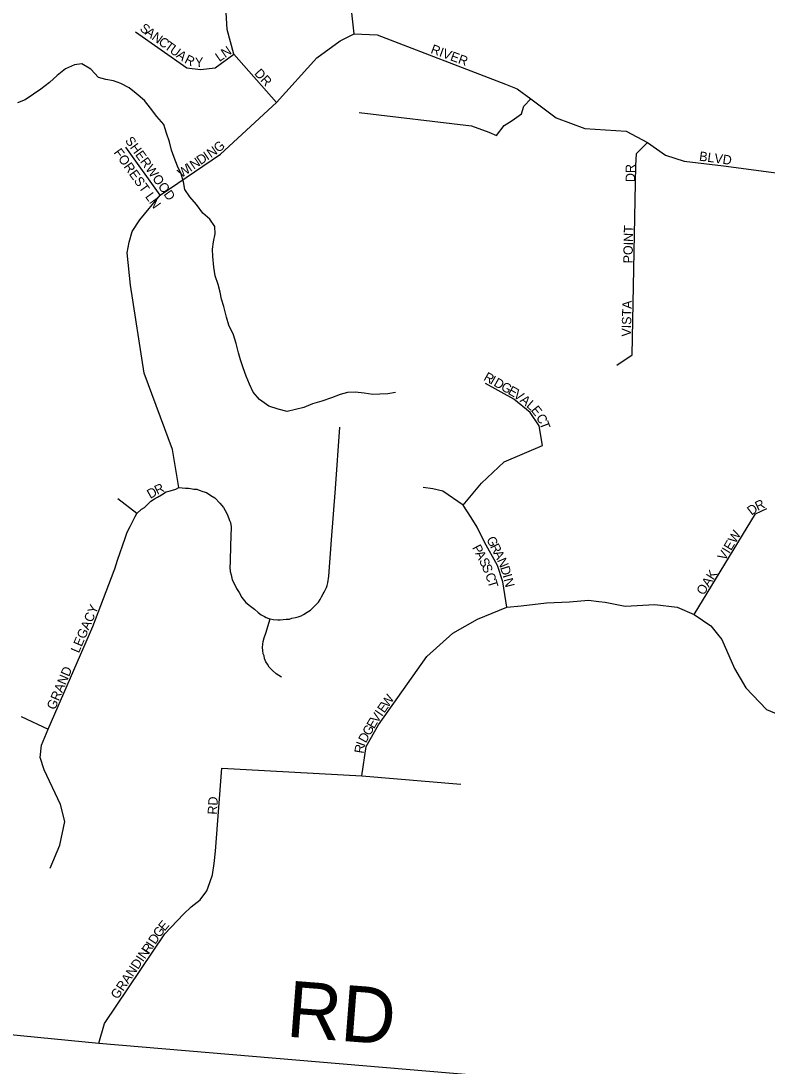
# Model space of a CAD drawing. Extents: x 1310247 to 1664935, y 284496 to 704931.
# Drawn here: x 1477757 to 1481747, y 495030 to 500619 of the extents above; entities that cross this region are included whole.
import ezdxf

# ---------------------------------------------------------------- set-up
doc = ezdxf.new("R2010")
doc.units = 0
for name, color, linetype in [('GM_P_State_Location', 7, 'Continuous'), ('GM_X_County_Road_Text', 7, 'Continuous'), ('GM_X_County_Subdivision_Text', 7, 'Continuous'), ('GM_X_Minor_River_Text', 7, 'Continuous'), ('GM_X_State_Location', 7, 'Continuous'), ('GM_X_Township_Road', 7, 'Continuous')]:
    doc.layers.add(name, color=color, linetype=linetype)

msp = doc.modelspace()

# ---------------------------------------------------------------- linework, layer by layer
at = {"layer": 'GM_X_County_Road_Text'}
msp.add_lwpolyline([(1475749.9, 497077.6), (1475765, 497041), (1475793.6, 497005.4), (1475841.7, 497009), (1475924.6, 497026.8), (1475986.1, 497032.2), (1476035.1, 497006.3), (1476055.5, 496975.4), (1476121.1, 496803.3), (1476305.5, 496351.6), (1476397.8, 496201), (1476466.8, 496082.9), (1476528.6, 495995.2), (1476753.4, 495851.1), (1476822.9, 495751.1), (1477210.7, 495422.7), (1477425.6, 495225.3), (1478173.4, 495153.2), (1482408.7, 494794.1)], dxfattribs=at)
at = {"layer": 'GM_X_County_Subdivision_Text'}
for points in [[(1480299.8, 500005.8), (1480340.2, 500060.1), (1480383.9, 500086.5), (1480432.9, 500122.3), (1480446.2, 500163.4), (1480483.3, 500201.8)], [(1479565, 500128.5), (1480166.7, 500057.4), (1480259.1, 500024.3), (1480299.8, 500005.8)]]:
    msp.add_lwpolyline(points, dxfattribs=at)
at = {"layer": 'GM_X_Minor_River_Text'}
msp.add_lwpolyline([(1479760.6, 498632.1), (1479718.3, 498624.8), (1479676.2, 498623.4), (1479638, 498622), (1479592, 498628.8), (1479543.9, 498633.5), (1479503.8, 498632.2), (1479463.5, 498620.8), (1479417, 498603.5), (1479366.6, 498586.2), (1479316.2, 498571), (1479269.7, 498551.7), (1479225.4, 498540.4), (1479181.1, 498531.1), (1479133.1, 498541.9), (1479083.2, 498558.7), (1479033.7, 498593.6), (1478998.3, 498634.2), (1478978.9, 498676.6), (1478961.6, 498719), (1478946.3, 498763.4), (1478930.9, 498805.7), (1478921.5, 498844), (1478908.3, 498894.3), (1478893.1, 498940.6), (1478869.8, 498991.1), (1478856.5, 499035.5), (1478841.4, 499091.8), (1478830, 499130.1), (1478822.7, 499168.3), (1478811.3, 499208.6), (1478796, 499255), (1478788.8, 499301.2), (1478783.7, 499359.4), (1478782.4, 499397.5), (1478787.1, 499437.5), (1478795.8, 499479.5), (1478794.5, 499519.6), (1478767, 499558.2), (1478729.5, 499590.8), (1478696.1, 499637.5), (1478660.7, 499678.1), (1478633.3, 499716.7), (1478626, 499758.9), (1478614.6, 499801.2), (1478595.2, 499841.6), (1478576, 499888), (1478562.6, 499928.3), (1478551.3, 499972.6), (1478536, 500019), (1478520.8, 500065.3), (1478483.4, 500108), (1478450, 500152.7), (1478418.6, 500193.3), (1478373.1, 500230.1), (1478335.5, 500260.8), (1478291.7, 500283.5), (1478251.8, 500298.2), (1478211.8, 500304.8), (1478171.9, 500315.5), (1478130.5, 500360.3), (1478082.9, 500389.1), (1478044.6, 500383.7), (1477996.1, 500362.4), (1477951.4, 500327), (1477910.7, 500289.6), (1477863.9, 500254.2), (1477825.3, 500226.8), (1477780.7, 500197.4), (1477738.3, 500180)], dxfattribs=at)
at = {"layer": 'GM_X_State_Location'}
for points in [[(1479123.3, 500183.1), (1478895.6, 500440.1), (1478860.2, 500571.9), (1478834.9, 500997.7), (1478828.2, 501201.2), (1478851.5, 501303.2), (1478936, 501495.4), (1479011.7, 501632.4)], [(1479539.3, 500549.7), (1479512.8, 500790.4), (1479524.5, 501011.8), (1479591.5, 501207), (1479705.1, 501370.2)], [(1478602.4, 498123.1), (1478567.9, 498327.5), (1478416.3, 498735), (1478342.5, 499205.2), (1478324.7, 499377.7), (1478335.8, 499436.2), (1478352.4, 499493), (1478392.6, 499554.7), (1478501.6, 499687.4), (1478823.8, 499905.3), (1479123.3, 500183.1), (1479340.2, 500421.7), (1479463.4, 500511.8), (1479539.3, 500549.7), (1479662.4, 500544.9), (1480348.5, 500280.1)], [(1478370.8, 500560.3), (1478644.6, 500368), (1478717.4, 500359.2), (1478796.1, 500368), (1478895.6, 500440.1)], [(1480348.5, 500280.1), (1480411, 500255.9), (1480483.3, 500201.8), (1480619.5, 500099.6), (1480771.9, 500042.8), (1480993.9, 500028.5), (1481107.4, 499967.7), (1481203.6, 499901.2), (1481302.9, 499869.4), (1481513.5, 499842.9), (1482049.8, 499772.7), (1482248.8, 499786)], [(1478501.6, 499687.4), (1478318.4, 499944.2)], [(1480943.3, 498777.3), (1481024.9, 498832.6), (1481045.2, 499843.6), (1481048.2, 499910.5), (1481107.4, 499967.7)], [(1480121.7, 498029.6), (1480219, 498146.2), (1480341.4, 498260.3), (1480546, 498349.1), (1480527.6, 498453.1), (1480480.6, 498525.2), (1480392.2, 498596), (1480240.7, 498679.5)], [(1477913.1, 496089.4), (1477966, 496212.3), (1477992.4, 496338.8), (1477969.7, 496429.6), (1477880.9, 496614.7), (1477860.1, 496680.9), (1477867.7, 496747), (1477903.6, 496832), (1478141.7, 497380), (1478256.1, 497680.5), (1478258.8, 497688.9), (1478274.1, 497735.7), (1478314.7, 497853), (1478325.9, 497884.6), (1478340.6, 497916.1), (1478357.5, 497946.6), (1478368.8, 497969.1), (1478377.8, 497984.5), (1478401.5, 498007.5), (1478418.4, 498017.6), (1478427.4, 498026.6), (1478438.7, 498039), (1478452.2, 498050.3), (1478471.4, 498063.8), (1478488.3, 498071.7), (1478508.6, 498085.3), (1478533.4, 498099.9), (1478554.8, 498106.6), (1478585.3, 498115.7), (1478602.4, 498123.1), (1478637.1, 498120.2), (1478654, 498120.2), (1478664.2, 498117.9), (1478682.2, 498115.7), (1478698, 498114.6), (1478710.4, 498110.1), (1478729.6, 498103.3), (1478749.9, 498096.5), (1478773.5, 498081.8), (1478793.8, 498068.3), (1478820.9, 498040.1), (1478841.2, 498017.6), (1478850.2, 498000.7), (1478861.4, 497978.1), (1478872.7, 497946.6), (1478878.4, 497936.4), (1478880.6, 497912.8), (1478877.3, 497812.4), (1478876.1, 497731.3), (1478875.9, 497725), (1478875, 497698.5), (1478876.1, 497674.9), (1478880.6, 497656.8), (1478887.4, 497629.8), (1478898.6, 497607.2), (1478909.9, 497584.7), (1478924.6, 497562.1), (1478939.2, 497536.2), (1478960.7, 497509.1), (1478985.5, 497488.9), (1479006.9, 497473.1), (1479024.9, 497456.2), (1479041.8, 497442.7), (1479059.3, 497434.4), (1479069, 497428.2), (1479083.6, 497422.7), (1479089.1, 497421.6), (1479105.8, 497418.5), (1479130.1, 497417.1), (1479142.6, 497417.1), (1479159.2, 497417.8), (1479175.9, 497419.2), (1479194, 497420.6), (1479206.5, 497425.4), (1479224.5, 497428.2), (1479239.1, 497433.1), (1479255, 497437.9), (1479268.9, 497444.9), (1479287.6, 497456.6), (1479305, 497467.8), (1479320.3, 497481.6), (1479336.2, 497499), (1479348, 497511.5), (1479357.7, 497525.4), (1479364.7, 497538.5), (1479373, 497555.2), (1479378.5, 497564.9), (1479383.4, 497574.6), (1479390.3, 497589.2), (1479394.5, 497600.3), (1479398, 497614.2), (1479402.8, 497650.3), (1479418.1, 497843.9), (1479439.6, 498118), (1479461.8, 498445.6)], [(1480354.8, 497483.7), (1480333, 497620.4), (1480305.3, 497706.8), (1480236.6, 497831.7), (1480197.1, 497911.4), (1480164.4, 497963.4), (1480121.7, 498029.6), (1480013.5, 498104.3), (1479959.8, 498116), (1479907, 498123.6)], [(1478377.8, 497984.5), (1478276.3, 498063.9)], [(1481356.9, 497444.3), (1481685, 497983.2), (1481745.6, 498011.7)], [(1479580.8, 496583.1), (1479603.4, 496739.9), (1479668.8, 496854.8), (1479927.9, 497221.2), (1480066.3, 497345.4), (1480198.8, 497420.8), (1480354.8, 497483.7), (1480431.9, 497492.1), (1480567.8, 497507.2), (1480690.2, 497512.2), (1480790.9, 497522.3), (1480847.3, 497515)], [(1480847.3, 497515), (1480881.4, 497510.6), (1480987.1, 497488.8), (1481145.6, 497498), (1481265.5, 497483.7), (1481356.9, 497444.3), (1481446.6, 497384.8), (1481481.9, 497340.3)], [(1479150.8, 497109), (1479121.9, 497127.8), (1479100, 497146.6), (1479085.1, 497163.8), (1479075.7, 497178.6), (1479067.1, 497191.9), (1479060.1, 497209.9), (1479057, 497223.2), (1479053, 497234.9), (1479050.7, 497252.1), (1479049.1, 497268.6), (1479049.9, 497285.8), (1479052.3, 497300.6), (1479057.7, 497319.4), (1479067.9, 497349.9), (1479077.3, 497380.4), (1479089.1, 497421.6)], [(1481481.9, 497340.3), (1481504.5, 497311.8), (1481571.6, 497155.8), (1481632, 497051.9), (1481742.7, 496936.1), (1481841.6, 496895.9), (1481985, 496872.6)], [(1477758.3, 496900), (1477903.6, 496832)], [(1478173.4, 495153.2), (1478205, 495258.2), (1478527, 495737.8), (1478626.2, 495843.3), (1478666.9, 495881), (1478716, 495919.9), (1478751.2, 495966.8), (1478767.8, 496012), (1478781.3, 496052.7), (1478791.2, 496113), (1478798.5, 496178.9), (1478832, 496623.8), (1479580.8, 496583.1), (1480109.9, 496538.6)]]:
    msp.add_lwpolyline(points, dxfattribs=at)

# ---------------------------------------------------------------- texts
at = {"layer": 'GM_P_State_Location'}
for s, rotation, p in [('S', 323.7858, (1478389.2, 500569.7)), ('A', 323.7814, (1478417.6, 500548.9)), ('N', 323.7988, (1478453.1, 500522.8)), ('C', 323.7905, (1478488.6, 500496.9)), ('T', 323.7858, (1478520.5, 500473.5)), ('U', 323.7814, (1478548.9, 500452.7)), ('RIVER', 339.8316, (1479944.3, 500447.8)), ('A', 323.7988, (1478584.5, 500426.7)), ('R', 333.5313, (1478627.9, 500395.9)), ('LN', 34.505, (1478818.1, 500398.3)), ('Y', 1.1196, (1478688.7, 500372.5)), ('DR', 312.8801, (1479001.9, 500335.4)), ('SHERWOOD', 305.7079, (1478311.9, 499978.1)), ('FOREST LN', 305.6292, (1478250.7, 499914.7)), ('N', 34.5208, (1478773, 499884.1)), ('G', 39.3922, (1478813, 499911.8)), ('N', 34.0053, (1478681.4, 499822.3)), ('D', 34.0209, (1478717.9, 499846.9)), ('I', 33.9931, (1478754.4, 499871.5)), ('BLVD', 352.3079, (1481381.1, 499871.9)), ('W', 34.0072, (1478615.8, 499778)), ('I', 34.0464, (1478663.2, 499810)), ('DR', 90, (1481040.4, 499757)), ('POINT', 88.8773, (1481027.2, 499321.6)), ('VISTA', 88.6036, (1481018.4, 498930)), ('R', 330.5232, (1480227.2, 498700.4)), ('I', 330.4828, (1480261.7, 498680.9)), ('D', 330.4943, (1480280.9, 498670)), ('G', 330.5095, (1480319.2, 498648.4)), ('E', 330.184, (1480357.4, 498626.7)), ('V', 324.6732, (1480386.9, 498609.9)), ('A', 321.1627, (1480422.1, 498585)), ('L', 319.3128, (1480456.1, 498557.6)), ('E', 308.6897, (1480481.1, 498536.5)), ('C', 300.4557, (1480509.2, 498499.5)), ('T', 290.7767, (1480528.3, 498467.3)), ('R', 26.2067, (1478486.5, 498083.6)), ('D', 29.6554, (1478449, 498062.2)), ('D', 38.0111, (1481663.9, 497972.7)), ('R', 24.7836, (1481696, 497998.2)), ('VIEW', 59.0386, (1481521.4, 497729)), ('P', 298.0436, (1480168.2, 497802.5)), ('G', 297.22, (1480244.2, 497847.3)), ('R', 297.2167, (1480264.3, 497808.2)), ('A', 297.6404, (1480184.7, 497771.5)), ('A', 297.2006, (1480282.4, 497773)), ('S', 296.0764, (1480205, 497732.9)), ('S', 292.8721, (1480220.1, 497701.9)), ('N', 293.2589, (1480302.1, 497734.7)), ('D', 287.0802, (1480319, 497695.6)), ('C', 289.1032, (1480238.5, 497658.1)), ('I', 286.2637, (1480331.9, 497653.7)), ('N', 283.8136, (1480337.9, 497633.1)), ('OAK', 57.3842, (1481407.1, 497544.4)), ('T', 287.0786, (1480251.3, 497621.1)), ('LEGACY', 66.6699, (1478066.9, 497235.3)), ('GRAND', 67.1093, (1477939.1, 496931.4)), ('W', 55.124, (1479719.8, 496943.4)), ('E', 55.1199, (1479699.7, 496914.6)), ('V', 55.8067, (1479662.5, 496860.2)), ('I', 55.1583, (1479687.1, 496896.5)), ('E', 58.8113, (1479644.6, 496830.7)), ('D', 60.6184, (1479601.2, 496754.6)), ('G', 59.9434, (1479622.7, 496792.8)), ('R', 80.2382, (1479588.3, 496699.2)), ('I', 69.6844, (1479594.4, 496735.9)), ('RD', 86.989, (1478805.3, 496373.9)), ('E', 49.953, (1478524.9, 495748.7)), ('G', 54.6122, (1478500, 495713.7)), ('R', 56.2358, (1478441.6, 495626.2)), ('I', 56.2511, (1478463.6, 495659.1)), ('D', 56.2311, (1478475.8, 495677.4)), ('GRANDIN', 55.8104, (1478274.4, 495384.3))]:
    msp.add_text(s, height=50, rotation=rotation, dxfattribs=at).set_placement(p)
at = {"layer": 'GM_X_Township_Road'}
msp.add_text('RD', height=300, rotation=355.5623, dxfattribs=at).set_placement((1479171.3, 495188.6))

doc.saveas('drawing.dxf')
